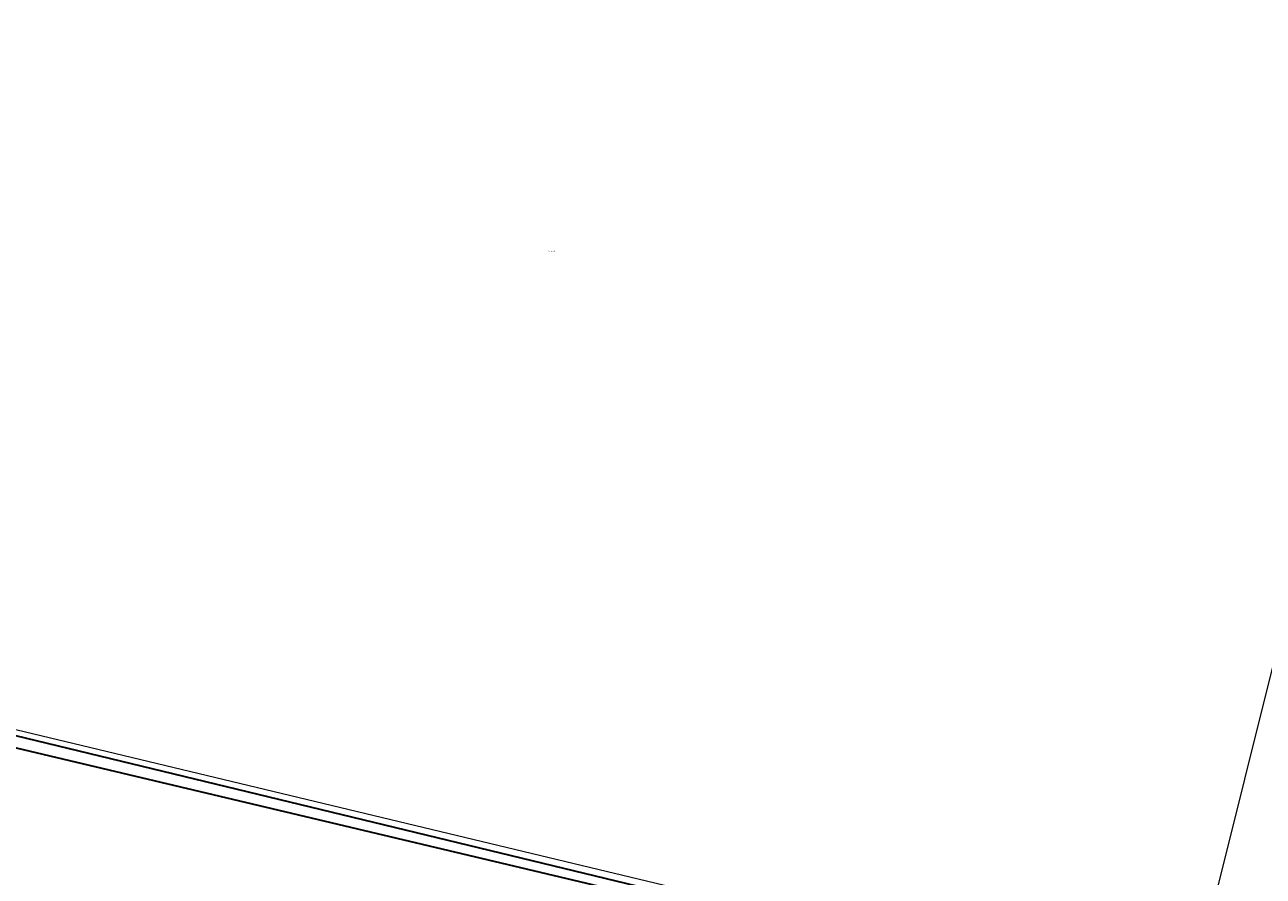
# Model space of a CAD drawing. Header units: metres. Extents: x 250001 to 257773, y 598992 to 609118.
# Tile 579 of 656: x 252213 to 252521, y 607160 to 607372. Entities that reach past the tile are written whole.
import ezdxf
from ezdxf.enums import TextEntityAlignment as Align
from ezdxf.lldxf.tags import DXFTag

# ---------------------------------------------------------------- set-up
doc = ezdxf.new("R2010")
doc.units = ezdxf.units.M
for name, color, linetype, lineweight in [('B-WE-GK-KADEMUUR-GV', 252, 'Continuous', 35), ('B-WE-KG-GRENS_PERCEEL-G', 150, 'KG-PERCEEL', 18), ('B-WE-KG-GRENS_PERCEEL-S', 150, 'Continuous', 25), ('B-WE-OG-WATER_HAVEN-GV', 252, 'Continuous', 18), ('B-WE-VH-VERHARDING_OPEN-GV', 252, 'Continuous', 18), ('X-XX-AL-REFERENTIE-G', 7, 'Continuous', 18)]:
    doc.layers.add(name, color=color, linetype=linetype, lineweight=lineweight)
doc.styles.add('NLCS-ISO', font='NLCS-ISO.ttf')
doc.styles.get("Standard").update_dxf_attribs({"font": 'NLCS-ISO.ttf'})
tags = doc.linetypes.add('KG-PERCEEL', pattern='A,5.5,-2,["P",Standard,S=1.8,R=0,X=-0.5,Y=-0.9],-2,5.5,-2,[5,NLCS.SHX,S=0.75,R=0,X=0,Y=0],-2', length=19).pattern_tags.tags
tags[6] = DXFTag(74, 10)

# ---------------------------------------------------------------- blocks, each defined once
blk = doc.blocks.new('SKG-PERCEELNUMMER-SO')
at = {"style": 'NLCS-ISO', "oblique": 10, "flags": 1}
blk.add_attdef('GEMEENTECODE', text='', height=1.8, dxfattribs=at).set_placement((0, 2.6), align=Align.MIDDLE_CENTER)
at = {"style": 'NLCS-ISO', "oblique": 10}
blk.add_attdef('SECTIE', text='', height=1.8, dxfattribs=at).set_placement((-0.5, 0), align=Align.MIDDLE_RIGHT)
blk.add_attdef('PERCEELNUMMER', text='', height=1.8, dxfattribs=at).set_placement((0.5, 0), align=Align.MIDDLE_LEFT)
blk = doc.blocks.new('BS2021-132-Xref-KAD-20210617')
at = {"layer": 'B-WE-KG-GRENS_PERCEEL-G', "flags": 128}
for points in [[(252502.47, 607126.498), (252560.018, 607357.401)], [(252084.341, 607226.882), (252498.581, 607127.432)]]:
    blk.add_lwpolyline(points, dxfattribs=at)
at = {"layer": 'B-WE-KG-GRENS_PERCEEL-S', "xscale": 0.2, "yscale": 0.2, "zscale": 0.2}
blk.add_blockref('SKG-PERCEELNUMMER-SO', (252343.736, 607315.68), dxfattribs=at).add_auto_attribs({'PERCEELNUMMER': '3628', 'SECTIE': 'A'})
blk = doc.blocks.new('BS2021-132-Xref-BGT-GRIJS-20210617-aangepast')
at = {"layer": 'B-WE-GK-KADEMUUR-GV', "flags": 128}
blk.add_lwpolyline([(252183.754, 607487.803), (252111.624, 607505.471), (252111.082, 607503.281), (252124.881, 607500), (252179.282, 607487.065), (252261.258, 607468.127), (252365.657, 607442.672), (252412.548, 607430.975), (252621.898, 607380.034), (252564.139, 607135.672), (252557.914, 607112.861), (252444.261, 607138.387), (252118.675, 607217.228), (252117.992, 607213.995), (252370.737, 607154.026), (252515.253, 607119.904), (252560.273, 607110.024), (252574.203, 607166.872), (252590.933, 607236.18), (252611.343, 607322.684), (252625.059, 607381.322), (252471.169, 607418.451), (252314.063, 607456.225)], close=True, dxfattribs=at)
at = {"layer": 'B-WE-OG-WATER_HAVEN-GV', "flags": 128}
blk.add_lwpolyline([(252118.675, 607217.228), (252444.261, 607138.387), (252557.914, 607112.861), (252564.139, 607135.672), (252621.898, 607380.034)], dxfattribs=at)
at = {"layer": 'B-WE-VH-VERHARDING_OPEN-GV', "flags": 128}
blk.add_lwpolyline([(252625.059, 607381.322), (252611.343, 607322.684), (252590.933, 607236.18), (252574.203, 607166.872), (252560.273, 607110.024), (252515.253, 607119.904), (252370.737, 607154.026), (252117.992, 607213.995)], dxfattribs=at)

msp = doc.modelspace()

# ---------------------------------------------------------------- block references
at = {"layer": 'X-XX-AL-REFERENTIE-G'}
for name in ['BS2021-132-Xref-BGT-GRIJS-20210617-aangepast', 'BS2021-132-Xref-KAD-20210617']:
    msp.add_blockref(name, (0, 0), dxfattribs=at)

doc.saveas('drawing.dxf')
